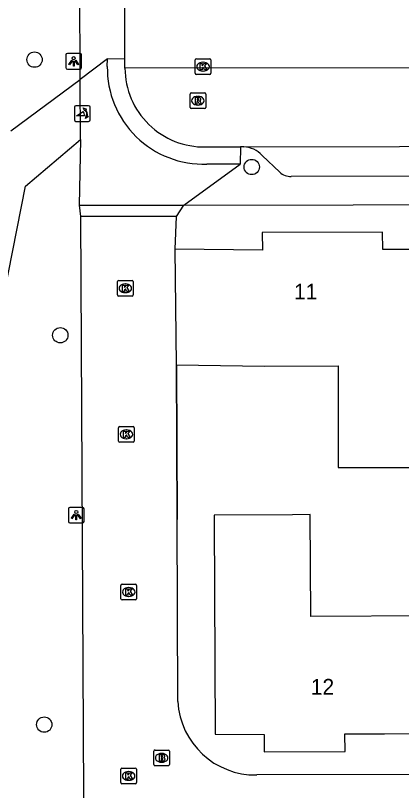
# Model space of a CAD drawing. Extents: x 160732 to 162105, y 387428 to 388479.
# Drawn here: x 161057.12 to 161081.77, y 387806.41 to 387855.88 of the extents above; entities that cross this region are included whole.
import ezdxf

# ---------------------------------------------------------------- set-up
doc = ezdxf.new("R2010")
doc.units = 0
for name, color, linetype in [('IMGEO_Boom', 7, 'Continuous'), ('IMGEO_Brandkraan', 7, 'Continuous'), ('IMGEO_Fietspad_gesloten', 7, 'Continuous'), ('IMGEO_Kolk', 7, 'Continuous'), ('IMGEO_Lichtpunt', 7, 'Continuous'), ('IMGEO_Muur', 7, 'Continuous'), ('IMGEO_Pand', 7, 'Continuous'), ('IMGEO_Pand_nummerreeks', 7, 'Continuous'), ('IMGEO_Poller', 7, 'Continuous'), ('IMGEO_Rijbaan_lokaal_open', 7, 'Continuous'), ('IMGEO_Rioolput', 7, 'Continuous'), ('IMGEO_Voetpad_open', 7, 'Continuous')]:
    doc.layers.add(name, color=color, linetype=linetype)

msp = doc.modelspace()

# ---------------------------------------------------------------- linework, layer by layer
at = {"layer": 'IMGEO_Boom'}
for centre in [(161058.334, 387853.062), (161072.201, 387846.209), (161059.979, 387835.468), (161058.956, 387810.611)]:
    msp.add_circle(centre, 0.489, dxfattribs=at)
at = {"layer": 'IMGEO_Brandkraan'}
for p, q in [((161065.954, 387808.065), (161065.954, 387808.917)), ((161066.029, 387808.991), (161066.881, 387808.991)), ((161066.442, 387808.771), (161066.467, 387808.771)), ((161066.955, 387808.917), (161066.955, 387808.065)), ((161066.465, 387808.211), (161066.44, 387808.211)), ((161066.881, 387807.991), (161066.029, 387807.991))]:
    msp.add_line(p, q, dxfattribs=at)
for points in [[(161065.954, 387808.065), (161065.954, 387808.917)], [(161066.029, 387808.991), (161066.881, 387808.991)], [(161066.302, 387808.691), (161066.302, 387808.291), (161066.515, 387808.291)], [(161066.533, 387808.691), (161066.302, 387808.691)], [(161066.481, 387808.61), (161066.427, 387808.61), (161066.427, 387808.534)], [(161066.427, 387808.534), (161066.48, 387808.534)], [(161066.955, 387808.917), (161066.955, 387808.065)], [(161066.489, 387808.458), (161066.427, 387808.458), (161066.427, 387808.377)], [(161066.427, 387808.377), (161066.489, 387808.377)], [(161066.881, 387807.991), (161066.029, 387807.991)]]:
    msp.add_lwpolyline(points, dxfattribs=at)
for centre, radius, start, end in [((161066.031, 387808.915), 0.0765, 91.552, 178.448), ((161066.031, 387808.915), 0.0765, 91.552, 178.448), ((161066.482, 387808.572), 0.0379, 267.8285, 90.9355), ((161066.537, 387808.546), 0.145, 59.4692, 91.5367), ((161066.562, 387808.593), 0.0922, 285.5137, 58.1501), ((161066.879, 387808.915), 0.0765, 1.552, 88.448), ((161066.879, 387808.915), 0.0765, 1.552, 88.448), ((161066.031, 387808.067), 0.0765, 181.552, 268.448), ((161066.031, 387808.067), 0.0765, 181.552, 268.448), ((161066.49, 387808.417), 0.0404, 269.8759, 90.5077), ((161066.521, 387808.542), 0.251, 268.6676, 293.5347), ((161066.567, 387808.401), 0.105, 301.3115, 78.989), ((161066.879, 387808.067), 0.0765, 271.552, 358.448), ((161066.879, 387808.067), 0.0765, 271.552, 358.448)]:
    msp.add_arc(centre, radius, start, end, dxfattribs=at)
for centre, major_axis, ratio, start_param, end_param in [((161066.441, 387808.491), (-0.387, 0.002), 0.722429, 4.712389, 7.853982), ((161066.466, 387808.491), (-0.39, 0.002), 0.717154, 1.570796, 4.712389)]:
    msp.add_ellipse(centre, major_axis=major_axis, ratio=ratio, start_param=start_param, end_param=end_param, dxfattribs=at)
at = {"layer": 'IMGEO_Fietspad_gesloten'}
for points in [[(161056.814, 387848.51), (161061.248, 387851.8)], [(161061.273, 387847.963), (161061.248, 387851.8)], [(161044.223, 387775.939), (161044.741, 387779.514), (161045.24, 387782.735), (161047.115, 387792.021), (161048.645, 387799.614), (161053.335, 387822.619), (161057.751, 387844.982), (161061.273, 387847.963)]]:
    msp.add_lwpolyline(points, dxfattribs=at)
at = {"layer": 'IMGEO_Kolk'}
for p, q in [((161068.669, 387853.116), (161069.521, 387853.116)), ((161068.594, 387852.19), (161068.594, 387853.042)), ((161069.082, 387852.896), (161069.107, 387852.896)), ((161069.595, 387853.042), (161069.595, 387852.19)), ((161069.521, 387852.116), (161068.669, 387852.116)), ((161069.105, 387852.336), (161069.08, 387852.336)), ((161063.632, 387838.043), (161063.632, 387838.895)), ((161063.707, 387838.969), (161064.559, 387838.969)), ((161064.12, 387838.749), (161064.145, 387838.749)), ((161064.633, 387838.895), (161064.633, 387838.043)), ((161064.559, 387837.969), (161063.707, 387837.969)), ((161064.143, 387838.189), (161064.118, 387838.189)), ((161063.701, 387828.715), (161063.701, 387829.567)), ((161063.776, 387829.641), (161064.628, 387829.641)), ((161064.189, 387829.421), (161064.214, 387829.421)), ((161064.702, 387829.567), (161064.702, 387828.715)), ((161064.212, 387828.861), (161064.187, 387828.861)), ((161064.628, 387828.641), (161063.776, 387828.641)), ((161063.851, 387818.649), (161063.851, 387819.501)), ((161063.926, 387819.575), (161064.778, 387819.575)), ((161064.852, 387819.501), (161064.852, 387818.649)), ((161064.339, 387819.355), (161064.364, 387819.355)), ((161064.778, 387818.575), (161063.926, 387818.575)), ((161064.362, 387818.795), (161064.337, 387818.795)), ((161063.843, 387806.911), (161063.843, 387807.763)), ((161063.918, 387807.837), (161064.77, 387807.837)), ((161064.331, 387807.617), (161064.356, 387807.617)), ((161064.844, 387807.763), (161064.844, 387806.911)), ((161064.354, 387807.057), (161064.329, 387807.057)), ((161064.77, 387806.837), (161063.918, 387806.837))]:
    msp.add_line(p, q, dxfattribs=at)
for points in [[(161068.669, 387853.116), (161069.521, 387853.116)], [(161068.594, 387852.19), (161068.594, 387853.042)], [(161068.915, 387852.816), (161069.038, 387852.816), (161069.038, 387852.665), (161069.168, 387852.816), (161069.332, 387852.816), (161069.186, 387852.665), (161069.339, 387852.416), (161069.187, 387852.416), (161069.102, 387852.58), (161069.038, 387852.513), (161069.038, 387852.416), (161068.915, 387852.416), (161068.915, 387852.816)], [(161069.595, 387853.042), (161069.595, 387852.19)], [(161069.521, 387852.116), (161068.669, 387852.116)], [(161063.632, 387838.043), (161063.632, 387838.895)], [(161063.707, 387838.969), (161064.559, 387838.969)], [(161064.633, 387838.895), (161064.633, 387838.043)], [(161063.953, 387838.669), (161064.076, 387838.669), (161064.076, 387838.518), (161064.206, 387838.669), (161064.37, 387838.669), (161064.224, 387838.518), (161064.377, 387838.269), (161064.225, 387838.269), (161064.14, 387838.433), (161064.076, 387838.366), (161064.076, 387838.269), (161063.953, 387838.269), (161063.953, 387838.669)], [(161064.559, 387837.969), (161063.707, 387837.969)], [(161063.701, 387828.715), (161063.701, 387829.567)], [(161063.776, 387829.641), (161064.628, 387829.641)], [(161064.022, 387829.341), (161064.145, 387829.341), (161064.145, 387829.19), (161064.275, 387829.341), (161064.439, 387829.341), (161064.293, 387829.19), (161064.446, 387828.941), (161064.294, 387828.941), (161064.209, 387829.105), (161064.145, 387829.038), (161064.145, 387828.941), (161064.022, 387828.941), (161064.022, 387829.341)], [(161064.702, 387829.567), (161064.702, 387828.715)], [(161064.628, 387828.641), (161063.776, 387828.641)], [(161063.851, 387818.649), (161063.851, 387819.501)], [(161063.926, 387819.575), (161064.778, 387819.575)], [(161064.852, 387819.501), (161064.852, 387818.649)], [(161064.172, 387819.275), (161064.295, 387819.275), (161064.295, 387819.124), (161064.425, 387819.275), (161064.589, 387819.275), (161064.443, 387819.124), (161064.596, 387818.875), (161064.444, 387818.875), (161064.359, 387819.039), (161064.295, 387818.972), (161064.295, 387818.875), (161064.172, 387818.875), (161064.172, 387819.275)], [(161064.778, 387818.575), (161063.926, 387818.575)], [(161063.843, 387806.911), (161063.843, 387807.763)], [(161063.918, 387807.837), (161064.77, 387807.837)], [(161064.164, 387807.537), (161064.287, 387807.537), (161064.287, 387807.386), (161064.417, 387807.537), (161064.581, 387807.537), (161064.435, 387807.386), (161064.588, 387807.137), (161064.436, 387807.137), (161064.351, 387807.301), (161064.287, 387807.234), (161064.287, 387807.137), (161064.164, 387807.137), (161064.164, 387807.537)], [(161064.844, 387807.763), (161064.844, 387806.911)], [(161064.77, 387806.837), (161063.918, 387806.837)]]:
    msp.add_lwpolyline(points, dxfattribs=at)
for centre, start, end in [((161068.671, 387853.04), 91.552, 178.448), ((161068.671, 387853.04), 91.552, 178.448), ((161069.519, 387853.04), 1.552, 88.448), ((161069.519, 387853.04), 1.552, 88.448), ((161068.671, 387852.192), 181.552, 268.448), ((161068.671, 387852.192), 181.552, 268.448), ((161069.519, 387852.192), 271.552, 358.448), ((161069.519, 387852.192), 271.552, 358.448), ((161063.709, 387838.893), 91.552, 178.448), ((161063.709, 387838.893), 91.552, 178.448), ((161064.557, 387838.893), 1.552, 88.448), ((161064.557, 387838.893), 1.552, 88.448), ((161063.709, 387838.045), 181.552, 268.448), ((161063.709, 387838.045), 181.552, 268.448), ((161064.557, 387838.045), 271.552, 358.448), ((161064.557, 387838.045), 271.552, 358.448), ((161063.778, 387829.565), 91.552, 178.448), ((161063.778, 387829.565), 91.552, 178.448), ((161064.626, 387829.565), 1.552, 88.448), ((161064.626, 387829.565), 1.552, 88.448), ((161063.778, 387828.717), 181.552, 268.448), ((161063.778, 387828.717), 181.552, 268.448), ((161064.626, 387828.717), 271.552, 358.448), ((161064.626, 387828.717), 271.552, 358.448), ((161063.928, 387819.499), 91.552, 178.448), ((161063.928, 387819.499), 91.552, 178.448), ((161064.776, 387819.499), 1.552, 88.448), ((161064.776, 387819.499), 1.552, 88.448), ((161063.928, 387818.651), 181.552, 268.448), ((161063.928, 387818.651), 181.552, 268.448), ((161064.776, 387818.651), 271.552, 358.448), ((161064.776, 387818.651), 271.552, 358.448), ((161063.92, 387807.761), 91.552, 178.448), ((161063.92, 387807.761), 91.552, 178.448), ((161064.768, 387807.761), 1.552, 88.448), ((161064.768, 387807.761), 1.552, 88.448), ((161063.92, 387806.913), 181.552, 268.448), ((161063.92, 387806.913), 181.552, 268.448), ((161064.768, 387806.913), 271.552, 358.448), ((161064.768, 387806.913), 271.552, 358.448)]:
    msp.add_arc(centre, 0.0765, start, end, dxfattribs=at)
for centre, major_axis, ratio, start_param, end_param in [((161069.081, 387852.616), (-0.387, 0.002), 0.722429, 4.712389, 7.853982), ((161069.106, 387852.616), (-0.39, 0.002), 0.717154, 1.570796, 4.712389), ((161064.119, 387838.469), (-0.387, 0.002), 0.722429, 4.712389, 7.853982), ((161064.144, 387838.469), (-0.39, 0.002), 0.717154, 1.570796, 4.712389), ((161064.188, 387829.141), (-0.387, 0.002), 0.722429, 4.712389, 7.853982), ((161064.213, 387829.141), (-0.39, 0.002), 0.717154, 1.570796, 4.712389), ((161064.338, 387819.075), (-0.387, 0.002), 0.722429, 4.712389, 7.853982), ((161064.363, 387819.075), (-0.39, 0.002), 0.717154, 1.570796, 4.712389), ((161064.33, 387807.337), (-0.387, 0.002), 0.722429, 4.712389, 7.853982), ((161064.355, 387807.337), (-0.39, 0.002), 0.717154, 1.570796, 4.712389)]:
    msp.add_ellipse(centre, major_axis=major_axis, ratio=ratio, start_param=start_param, end_param=end_param, dxfattribs=at)
at = {"layer": 'IMGEO_Lichtpunt'}
for p, q in [((161060.337, 387853.359), (161060.337, 387852.552)), ((161060.337, 387853.359), (161060.337, 387852.552)), ((161061.239, 387853.454), (161060.431, 387853.454)), ((161061.239, 387853.454), (161060.431, 387853.454)), ((161061.333, 387852.552), (161061.333, 387853.359)), ((161061.333, 387852.552), (161061.333, 387853.359)), ((161060.431, 387852.458), (161061.239, 387852.458)), ((161060.431, 387852.458), (161061.239, 387852.458)), ((161060.498, 387824.385), (161060.498, 387823.578)), ((161060.498, 387824.385), (161060.498, 387823.578)), ((161061.4, 387824.48), (161060.592, 387824.48)), ((161061.4, 387824.48), (161060.592, 387824.48)), ((161061.494, 387823.578), (161061.494, 387824.385)), ((161061.494, 387823.578), (161061.494, 387824.385)), ((161060.592, 387823.484), (161061.4, 387823.484)), ((161060.592, 387823.484), (161061.4, 387823.484))]:
    msp.add_line(p, q, dxfattribs=at)
for points in [[(161060.711, 387853.023), (161060.75, 387852.995), (161060.562, 387852.733), (161060.524, 387852.76), (161060.711, 387853.023)], [(161060.813, 387852.975), (161060.86, 387852.975), (161060.86, 387852.653), (161060.813, 387852.653), (161060.813, 387852.975)], [(161060.923, 387852.995), (161060.961, 387853.022), (161061.148, 387852.76), (161061.109, 387852.732), (161060.923, 387852.995)], [(161060.872, 387824.049), (161060.911, 387824.021), (161060.723, 387823.759), (161060.685, 387823.786), (161060.872, 387824.049)], [(161060.974, 387824.001), (161061.021, 387824.001), (161061.021, 387823.679), (161060.974, 387823.679), (161060.974, 387824.001)], [(161061.084, 387824.021), (161061.122, 387824.048), (161061.309, 387823.786), (161061.27, 387823.758), (161061.084, 387824.021)]]:
    msp.add_lwpolyline(points, dxfattribs=at)
for centre in [(161060.836, 387853.157), (161060.997, 387824.183)]:
    msp.add_circle(centre, 0.0994, dxfattribs=at)
for centre, start, end in [((161060.431, 387853.359), 90, 180), ((161060.431, 387853.359), 90, 180), ((161061.239, 387853.359), 0, 90), ((161061.239, 387853.359), 0, 90), ((161060.431, 387852.552), 180, 270), ((161060.431, 387852.552), 180, 270), ((161061.239, 387852.552), 270, 0), ((161061.239, 387852.552), 270, 360), ((161060.592, 387824.385), 90, 180), ((161060.592, 387824.385), 90, 180), ((161061.4, 387824.385), 0, 90), ((161061.4, 387824.385), 0, 90), ((161060.592, 387823.578), 180, 270), ((161060.592, 387823.578), 180, 270), ((161061.4, 387823.578), 270, 0), ((161061.4, 387823.578), 270, 360)]:
    msp.add_arc(centre, 0.0946, start, end, dxfattribs=at)
at = {"layer": 'IMGEO_Muur'}
msp.add_lwpolyline([(161067.402, 387833.573), (161067.438, 387823.704)], dxfattribs=at)
at = {"layer": 'IMGEO_Pand'}
for points in [[(161083.641, 387840.952), (161080.565, 387840.938), (161080.561, 387842.057), (161072.873, 387842.027), (161072.889, 387840.898), (161067.316, 387840.96)], [(161067.402, 387833.573), (161067.316, 387840.96)], [(161067.402, 387833.573), (161073.021, 387833.503), (161077.712, 387833.512), (161077.725, 387827.024), (161082.725, 387827.035), (161083.692, 387827.037)], [(161083.704, 387817.561), (161075.975, 387817.52), (161075.94, 387824.019), (161074.8, 387824.013), (161069.8, 387823.986), (161069.802, 387823.69), (161069.874, 387809.997), (161072.987, 387809.977), (161073, 387808.878), (161078.167, 387808.897), (161078.146, 387810.016), (161080.688, 387810.027), (161083.726, 387810.041)]]:
    msp.add_lwpolyline(points, dxfattribs=at)
at = {"layer": 'IMGEO_Poller'}
for p, q in [((161061.79, 387850.116), (161060.982, 387850.116)), ((161061.79, 387850.116), (161060.982, 387850.116)), ((161060.888, 387850.021), (161060.888, 387849.214)), ((161060.888, 387850.021), (161060.888, 387849.214)), ((161061.884, 387849.214), (161061.884, 387850.021)), ((161061.884, 387849.214), (161061.884, 387850.021)), ((161060.982, 387849.119), (161061.79, 387849.119)), ((161060.982, 387849.119), (161061.79, 387849.119))]:
    msp.add_line(p, q, dxfattribs=at)
for points in [[(161061.523, 387849.472), (161061.01, 387849.472), (161061.44, 387849.747)], [(161061.567, 387849.845), (161061.555, 387849.772), (161061.43, 387849.977)], [(161061.43, 387849.977), (161061.661, 387849.911), (161061.59, 387849.879)], [(161061.583, 387849.3), (161061.649, 387849.531), (161061.679, 387849.463)], [(161061.715, 387849.436), (161061.787, 387849.425), (161061.583, 387849.3)]]:
    msp.add_lwpolyline(points, dxfattribs=at)
for centre, radius, start, end in [((161060.982, 387850.021), 0.0946, 90, 180), ((161060.982, 387850.021), 0.0946, 90, 180), ((161061.79, 387850.021), 0.0946, 0, 90), ((161061.79, 387850.021), 0.0946, 0, 90), ((161061.195, 387849.522), 0.332, 351.3247, 42.4854), ((161061.209, 387849.532), 0.476, 351.7527, 41.1691), ((161061.209, 387849.532), 0.516, 349.3569, 42.2912), ((161060.982, 387849.214), 0.0946, 180, 270), ((161060.982, 387849.214), 0.0946, 180, 270), ((161061.79, 387849.214), 0.0946, 270, 0), ((161061.79, 387849.214), 0.0946, 270, 0)]:
    msp.add_arc(centre, radius, start, end, dxfattribs=at)
at = {"layer": 'IMGEO_Rijbaan_lokaal_open'}
for points in [[(161086.621, 387852.533), (161064.109, 387852.517)], [(161069.255, 387847.491), (161071.476, 387847.488)], [(161071.693, 387847.488), (161071.476, 387847.488)], [(161071.693, 387847.488), (161111.468, 387847.576)], [(161067.395, 387843.044), (161061.271, 387843.041)], [(161061.271, 387843.041), (161061.487, 387801.997)], [(161067.316, 387840.96), (161067.395, 387843.044)], [(161067.48, 387812.087), (161067.438, 387823.704), (161067.402, 387833.573)], [(161150.129, 387807.441), (161148.946, 387807.558), (161072.521, 387807.397)]]:
    msp.add_lwpolyline(points, dxfattribs=at)
for centre, radius, start, end in [((161069.154, 387852.535), 5.045, 180.2092, 271.1426), ((161072.441, 387812.365), 4.969, 183.2128, 270.9187)]:
    msp.add_arc(centre, radius, start, end, dxfattribs=at)
at = {"layer": 'IMGEO_Rioolput'}
for p, q in [((161068.262, 387850.012), (161068.262, 387850.864)), ((161068.337, 387850.938), (161069.189, 387850.938)), ((161068.75, 387850.718), (161068.775, 387850.718)), ((161069.263, 387850.864), (161069.263, 387850.012)), ((161068.773, 387850.158), (161068.748, 387850.158)), ((161069.189, 387849.938), (161068.337, 387849.938))]:
    msp.add_line(p, q, dxfattribs=at)
for points in [[(161068.262, 387850.012), (161068.262, 387850.864)], [(161068.337, 387850.938), (161069.189, 387850.938)], [(161068.851, 387850.636), (161068.599, 387850.638), (161068.599, 387850.238)], [(161069.263, 387850.864), (161069.263, 387850.012)], [(161068.599, 387850.238), (161068.723, 387850.238), (161068.723, 387850.4), (161068.734, 387850.4)], [(161068.777, 387850.557), (161068.723, 387850.557), (161068.723, 387850.476)], [(161068.723, 387850.476), (161068.775, 387850.476)], [(161068.781, 387850.371), (161068.852, 387850.238), (161068.992, 387850.238), (161068.927, 387850.364)], [(161069.189, 387849.938), (161068.337, 387849.938)]]:
    msp.add_lwpolyline(points, dxfattribs=at)
for centre, radius, start, end in [((161068.339, 387850.862), 0.0765, 91.552, 178.448), ((161068.339, 387850.862), 0.0765, 91.552, 178.448), ((161068.85, 387850.526), 0.109, 350.3612, 89.416), ((161069.187, 387850.862), 0.0765, 1.552, 88.448), ((161069.187, 387850.862), 0.0765, 1.552, 88.448), ((161068.733, 387850.347), 0.0533, 26.0293, 88.6989), ((161068.759, 387850.665), 0.19, 274.7715, 282.9687), ((161068.783, 387850.461), 0.0964, 77.0061, 93.1865), ((161068.797, 387850.518), 0.0378, 276.6634, 79.6772), ((161068.848, 387850.526), 0.112, 277.5842, 350.9817), ((161068.832, 387850.311), 0.108, 29.5134, 73.7905), ((161068.339, 387850.014), 0.0765, 181.552, 268.448), ((161068.339, 387850.014), 0.0765, 181.552, 268.448), ((161069.187, 387850.014), 0.0765, 271.552, 358.448), ((161069.187, 387850.014), 0.0765, 271.552, 358.448)]:
    msp.add_arc(centre, radius, start, end, dxfattribs=at)
for centre, major_axis, ratio, start_param, end_param in [((161068.749, 387850.438), (-0.387, 0.002), 0.722429, 4.712389, 7.853982), ((161068.774, 387850.438), (-0.39, 0.002), 0.717154, 1.570796, 4.712389)]:
    msp.add_ellipse(centre, major_axis=major_axis, ratio=ratio, start_param=start_param, end_param=end_param, dxfattribs=at)
at = {"layer": 'IMGEO_Voetpad_open'}
for points in [[(161064.094, 387853.137), (161064.093, 387858.233)], [(161061.248, 387851.8), (161061.23, 387857.692)], [(161062.997, 387853.117), (161061.248, 387851.8)], [(161062.98, 387852.625), (161062.997, 387853.117)], [(161062.997, 387853.117), (161064.094, 387853.137)], [(161064.109, 387852.517), (161064.094, 387853.137)], [(161061.273, 387847.963), (161061.194, 387843.765)], [(161071.476, 387847.488), (161071.474, 387846.396)], [(161073.996, 387845.877), (161072.866, 387846.944)], [(161067.871, 387843.768), (161071.474, 387846.396)], [(161071.474, 387846.396), (161069.341, 387846.395)], [(161094.25, 387845.653), (161074.718, 387845.605)], [(161061.194, 387843.765), (161067.871, 387843.768)], [(161061.194, 387843.765), (161061.271, 387843.041)], [(161067.395, 387843.044), (161067.871, 387843.768)], [(161067.871, 387843.768), (161154.339, 387843.946)]]:
    msp.add_lwpolyline(points, dxfattribs=at)
for centre, radius, start, end in [((161069.122, 387852.533), 6.142, 179.1461, 272.0461), ((161071.649, 387845.857), 1.632, 41.778, 88.4612), ((161074.675, 387846.584), 0.98, 226.1761, 272.538)]:
    msp.add_arc(centre, radius, start, end, dxfattribs=at)

# ---------------------------------------------------------------- texts
at = {"layer": 'IMGEO_Pand_nummerreeks'}
for s, rotation, p in [('11', 0.2219, (161074.9, 387837.751)), ('12', 0.1018, (161075.98, 387812.527))]:
    msp.add_text(s, height=1, rotation=rotation, dxfattribs=at).set_placement(p)

doc.saveas('drawing.dxf')
